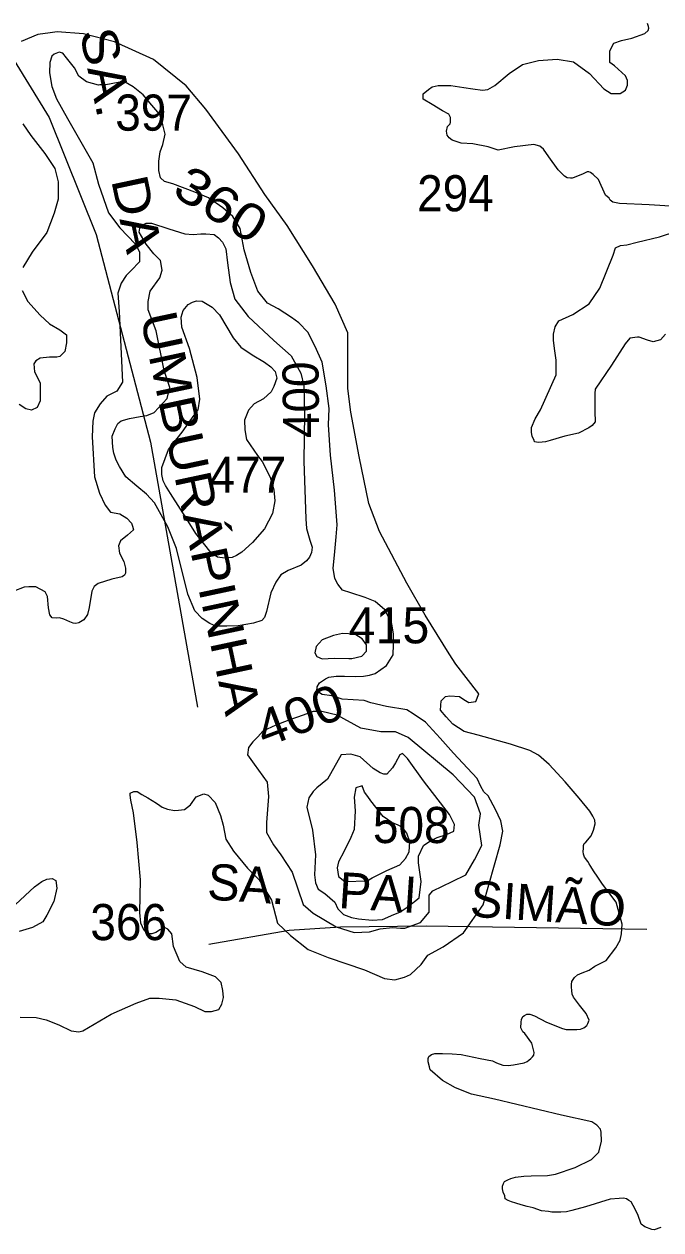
# Model space of a CAD drawing. Extents: x 445.4 to 500, y 8728.7 to 8784.
# Drawn here: x 482.58 to 485.4, y 8767.99 to 8773.33 of the extents above; entities that cross this region are included whole.
import ezdxf
from ezdxf.enums import TextEntityAlignment as Align

# ---------------------------------------------------------------- set-up
doc = ezdxf.new("R2010")
doc.units = 0
doc.header["$LTSCALE"] = 0.064
for name, color, linetype, lineweight in [('1', 7, 'Continuous', 25), ('2', 7, 'Continuous', 13), ('26', 7, 'Continuous', 25)]:
    doc.layers.add(name, color=color, linetype=linetype, lineweight=lineweight)
doc.layers.add('21', color=7, linetype='Continuous')
doc.layers.add('61', color=7, linetype='Continuous')

msp = doc.modelspace()

# ---------------------------------------------------------------- linework, layer by layer
at = {"layer": '1'}
for points in [[(483.8271, 8771.1408), (483.8302, 8771.0979), (483.8455, 8771.0468), (483.8558, 8771.0152), (483.8527, 8770.9927), (483.8435, 8770.9712), (483.8312, 8770.9559), (483.8067, 8770.9355), (483.7494, 8770.913), (483.7174, 8770.893), (483.6949, 8770.8613), (483.6724, 8770.8143), (483.653, 8770.7305), (483.6448, 8770.705), (483.6336, 8770.6907), (483.5957, 8770.6795), (483.5282, 8770.6682), (483.4781, 8770.6662), (483.43, 8770.6662), (483.4034, 8770.6774), (483.3686, 8770.6999), (483.3369, 8770.7346), (483.3052, 8770.8082), (483.2547, 8771.0099), (483.2169, 8771.1059), (483.1574, 8771.2128), (483.1226, 8771.2506), (483.0797, 8771.2863), (483.0306, 8771.3272), (483.0029, 8771.3732), (482.9884, 8771.4004), (482.9772, 8771.4321), (482.9731, 8771.4566), (482.97, 8771.5077), (482.9833, 8771.5404), (482.9956, 8771.5629), (483.0109, 8771.5751), (483.0467, 8771.5853), (483.0948, 8771.5945), (483.1245, 8771.5996), (483.1562, 8771.6129), (483.2146, 8771.6735), (483.225, 8771.7222), (483.2006, 8771.7986), (483.1659, 8771.974), (483.1299, 8772.0668), (483.1299, 8772.1036), (483.1384, 8772.1489), (483.181, 8772.2084), (483.1923, 8772.2424), (483.1838, 8772.2848), (483.1555, 8772.315), (483.1215, 8772.3574), (483.0903, 8772.4112), (483.0932, 8772.4282), (483.1017, 8772.4395), (483.1215, 8772.4508), (483.1442, 8772.4508), (483.2207, 8772.4254), (483.2916, 8772.4027), (483.3284, 8772.3999), (483.3624, 8772.4027), (483.3851, 8772.4027), (483.422, 8772.3999), (483.4418, 8772.3857), (483.4588, 8772.3659), (483.473, 8772.3376), (483.4815, 8772.2753), (483.4928, 8772.1876), (483.5127, 8772.114), (483.5722, 8772.0375), (483.6863, 8771.9311), (483.7628, 8771.8631), (483.8053, 8771.7867), (483.8195, 8771.7301), (483.8223, 8771.6083), (483.8195, 8771.396)], [(484.0309, 8770.5225), (484.075, 8770.5335), (484.0956, 8770.5556), (484.0956, 8770.5831), (484.0777, 8770.6107), (484.0447, 8770.6313), (483.9896, 8770.6341), (483.9496, 8770.6245), (483.9001, 8770.6052), (483.8739, 8770.5762), (483.867, 8770.5473), (483.8766, 8770.5321), (483.9001, 8770.5211), (483.9524, 8770.5239), (484.0185, 8770.5225)], [(484.5939, 8769.7844), (484.6003, 8769.8353), (484.5747, 8769.9086), (484.4791, 8770.0073), (484.2813, 8770.1729), (484.2239, 8770.1984), (484.1601, 8770.1984), (484.0708, 8770.2143), (483.9656, 8770.2717), (483.8986, 8770.2876), (483.8603, 8770.2876), (483.8157, 8770.2717), (483.7519, 8770.2494), (483.6945, 8770.2271), (483.6371, 8770.2016), (483.6147, 8770.1761), (483.5924, 8770.1538), (483.5733, 8770.1284), (483.5701, 8770.0965), (483.5988, 8770.0551), (483.6562, 8769.9755), (483.6626, 8769.9118), (483.653, 8769.7971), (483.653, 8769.7525), (483.6849, 8769.6984), (483.7168, 8769.6538), (483.7678, 8769.5773), (483.8157, 8769.434), (483.8603, 8769.3958), (483.9624, 8769.3353), (484.0421, 8769.3098), (484.1091, 8769.313), (484.1569, 8769.3257), (484.2112, 8769.3321), (484.2462, 8769.3289), (484.2654, 8769.3289), (484.3355, 8769.3544), (484.3738, 8769.399), (484.3738, 8769.4276), (484.3738, 8769.4563), (484.3738, 8769.4754), (484.3898, 8769.4945), (484.4759, 8769.5359), (484.5365, 8769.5646), (484.5747, 8769.6315), (484.6066, 8769.6952)]]:
    msp.add_lwpolyline(points, close=True, dxfattribs=at)
at = {"layer": '2'}
for points in [[(484.3475, 8772.9997), (484.3475, 8773.0225), (484.3703, 8773.0424), (484.3874, 8773.0538), (484.4131, 8773.0595), (484.4701, 8773.0595), (484.5272, 8773.051), (484.5671, 8773.0453), (484.6099, 8773.0396), (484.6327, 8773.0424), (484.6641, 8773.0595), (484.7269, 8773.1137), (484.7868, 8773.1536), (484.8581, 8773.1707), (484.9408, 8773.1764), (485.0121, 8773.165), (485.0834, 8773.1137), (485.1462, 8773.0453), (485.1796, 8773.0253), (485.2195, 8773.0253), (485.2423, 8773.0395), (485.2423, 8773.0395), (485.2509, 8773.0623), (485.2509, 8773.0822), (485.2423, 8773.1022), (485.1938, 8773.1478), (485.1738, 8773.162), (485.1738, 8773.1791), (485.1738, 8773.1934), (485.1738, 8773.2133), (485.1738, 8773.2133), (485.191, 8773.2475), (485.191, 8773.2475), (485.2252, 8773.2589), (485.2708, 8773.2703), (485.3279, 8773.2903), (485.3432, 8773.3032), (485.346, 8773.3144), (485.3446, 8773.3215), (485.3404, 8773.3341)], [(482.7266, 8773.2978), (482.6959, 8773.2935), (482.6419, 8773.2858), (482.5674, 8773.255)], [(484.7965, 8768.8624), (484.7878, 8768.8696), (484.7792, 8768.8869), (484.7806, 8768.9129), (484.7821, 8768.9245), (484.7821, 8768.9245), (484.7878, 8768.9375), (484.7951, 8768.9418), (484.8052, 8768.9476), (484.8197, 8768.9476), (484.8399, 8768.9404), (484.8931, 8768.912), (484.964, 8768.8846), (484.9799, 8768.8803), (485.0277, 8768.8803), (485.0436, 8768.8817), (485.058, 8768.8875), (485.0711, 8768.8976), (485.0754, 8768.9063), (485.0812, 8768.9207), (485.0682, 8768.9511), (485.0392, 8768.9872), (485.0117, 8769.0233), (485.006, 8769.0363), (485.0045, 8769.0522), (485.0031, 8769.0681), (485.0031, 8769.0797), (485.0045, 8769.0927), (485.0161, 8769.11), (485.0305, 8769.1216), (485.0508, 8769.1317), (485.0812, 8769.1432), (485.1072, 8769.1606), (485.1565, 8769.1861), (485.1999, 8769.241), (485.2187, 8769.2757), (485.2245, 8769.3031), (485.2274, 8769.3465), (485.2014, 8769.4433), (485.1406, 8769.5234), (485.1204, 8769.5552), (485.1015, 8769.5827), (485.0885, 8769.6015), (485.0813, 8769.613), (485.0755, 8769.6246), (485.0615, 8769.6433), (485.0561, 8769.6571), (485.0554, 8769.6686), (485.0561, 8769.6817), (485.0561, 8769.6955), (485.06, 8769.7031), (485.0669, 8769.71), (485.0899, 8769.7376), (485.1014, 8769.7622), (485.1083, 8769.7913), (485.1068, 8769.8074), (485.0976, 8769.8251), (485.0844, 8769.8471), (485.0376, 8769.9047), (484.9762, 8769.9775), (484.9048, 8770.0534), (484.8581, 8770.0945), (484.8185, 8770.1157), (484.7338, 8770.1439), (484.5911, 8770.1834), (484.5284, 8770.1993), (484.4783, 8770.2327), (484.4495, 8770.2647), (484.4239, 8770.2935), (484.4271, 8770.335), (484.4271, 8770.335), (484.4463, 8770.3542), (484.4655, 8770.3574), (484.5071, 8770.3542), (484.5263, 8770.3414), (484.5487, 8770.3287), (484.5807, 8770.3319), (484.5807, 8770.3319), (484.5935, 8770.367), (484.5935, 8770.367), (484.4911, 8770.4981), (484.4616, 8770.5442), (484.3553, 8770.7154), (484.2749, 8770.8562), (484.1537, 8771.0852), (484.1069, 8771.2091), (484.0641, 8771.4175), (484.0268, 8771.613), (484.0137, 8771.7185), (484.0137, 8771.9642), (483.9575, 8772.0919), (483.8568, 8772.2613), (483.745, 8772.44), (483.6458, 8772.5771), (483.5302, 8772.7577), (483.3848, 8772.955), (483.2982, 8773.0581), (483.1528, 8773.1754), (482.9814, 8773.2536), (482.8434, 8773.2889), (482.7266, 8773.2978)], [(484.1854, 8770.4924), (484.2137, 8770.5386), (484.2163, 8770.5847), (484.2163, 8770.6309), (484.2086, 8770.6771), (484.1777, 8770.7387), (484.134, 8770.7746), (484.0903, 8770.7925), (484.0261, 8770.8131), (483.9901, 8770.8259), (483.9695, 8770.8515), (483.9567, 8770.8772), (483.949, 8770.9234), (483.9541, 8770.9798), (483.9618, 8771.0619), (483.9669, 8771.115), (483.9541, 8771.269), (483.9361, 8771.4229), (483.9284, 8771.5579), (483.931, 8771.6297), (483.9181, 8771.7298), (483.9001, 8771.8349), (483.8693, 8771.9042), (483.8359, 8771.9684), (483.7973, 8772.0094), (483.7639, 8772.0325), (483.7048, 8772.071), (483.6583, 8772.0958), (483.6146, 8772.1497), (483.5837, 8772.2318), (483.5554, 8772.3318), (483.5374, 8772.4267), (483.504, 8772.4806), (483.4603, 8772.5191), (483.3961, 8772.5627), (483.337, 8772.5884), (483.2388, 8772.6253), (483.2028, 8772.6356), (483.1848, 8772.651), (483.1771, 8772.6843), (483.1771, 8772.7254), (483.1822, 8772.7664), (483.1946, 8772.7983), (483.2049, 8772.8445), (483.1946, 8772.8856), (483.1817, 8772.9317), (483.1457, 8772.9728), (483.1072, 8773.019), (483.0635, 8773.0549), (483.0275, 8773.0754), (482.9967, 8773.0728), (482.9427, 8773.0626), (482.9158, 8773.0626), (482.9105, 8773.0619), (482.8565, 8773.0767), (482.8229, 8773.1009), (482.8043, 8773.1382), (482.7689, 8773.1828), (482.7521, 8773.2033), (482.7353, 8773.207), (482.713, 8773.1996), (482.7036, 8773.1903), (482.6943, 8773.1624), (482.6925, 8773.1158), (482.7036, 8773.0563), (482.7241, 8773.0004), (482.7729, 8772.9143), (482.8855, 8772.7174), (482.9105, 8772.6237), (482.9543, 8772.4956), (483.0044, 8772.43), (483.0732, 8772.3581), (483.092, 8772.3237), (483.092, 8772.28), (483.0544, 8772.2407), (483.0325, 8772.2188), (483.0106, 8772.1845), (482.995, 8772.1407), (483.0012, 8772.0595), (483.0106, 8771.872), (483.0169, 8771.747), (482.9912, 8771.7066), (482.9465, 8771.6852), (482.9179, 8771.6512), (482.8929, 8771.6102), (482.8856, 8771.5734), (482.8821, 8771.5038), (482.8928, 8771.327), (482.9143, 8771.2547), (482.9393, 8771.2012), (482.9626, 8771.1708), (483.0037, 8771.1637), (483.0359, 8771.144), (483.0555, 8771.1226)], [(485.4632, 8772.524), (485.3473, 8772.5318), (485.2155, 8772.5377), (485.1858, 8772.544), (485.1748, 8772.5518), (485.1701, 8772.5612), (485.1544, 8772.5752), (485.1231, 8772.644), (485.0996, 8772.6659), (485.088, 8772.6747), (485.0809, 8772.6773), (485.0724, 8772.6773), (485.0555, 8772.6695), (485.016, 8772.6527), (485.0069, 8772.6501), (484.9991, 8772.6494), (484.9841, 8772.6507), (484.9718, 8772.6585), (484.9439, 8772.6864), (484.9037, 8772.7447), (484.8803, 8772.7783), (484.8635, 8772.7922), (484.837, 8772.7992), (484.7508, 8772.7892), (484.6785, 8772.7738), (484.6346, 8772.7892), (484.6346, 8772.7892), (484.5675, 8772.8021), (484.5158, 8772.8047), (484.4758, 8772.8179), (484.4626, 8772.8281), (484.4539, 8772.8398), (484.4509, 8772.8573), (484.4553, 8772.8793), (484.467, 8772.8909), (484.4685, 8772.8983), (484.4685, 8772.9187), (484.4612, 8772.9333), (484.4319, 8772.9479), (484.3866, 8772.9757), (484.3475, 8772.9997)], [(482.5751, 8772.8897), (482.6111, 8772.8384), (482.6728, 8772.7588), (482.7165, 8772.6921), (482.7319, 8772.6331), (482.7319, 8772.5562), (482.7131, 8772.4952), (482.6809, 8772.4085), (482.6166, 8772.3219), (482.5748, 8772.2545)], [(485.4202, 8771.9587), (485.3974, 8771.9346), (485.3644, 8771.9258), (485.3404, 8771.9321), (485.3023, 8771.946), (485.296, 8771.946), (485.2623, 8771.9408), (485.2407, 8771.9167), (485.1799, 8771.8218), (485.1089, 8771.7154), (485.1064, 8771.6964), (485.1064, 8771.617), (485.1076, 8771.5714), (485.095, 8771.555), (485.0798, 8771.5448), (485.0341, 8771.5208), (484.9745, 8771.5069), (484.9086, 8771.4879), (484.8884, 8771.4828), (484.8744, 8771.4803), (484.8579, 8771.479), (484.8402, 8771.4828), (484.8377, 8771.4904), (484.83, 8771.5056), (484.8262, 8771.5246), (484.8262, 8771.5461), (484.8427, 8771.5841), (484.8668, 8771.6233), (484.9356, 8771.7796), (484.9356, 8771.8432), (484.9286, 8771.895), (484.9238, 8771.9326), (484.9238, 8771.9585), (484.9309, 8771.9915), (484.9474, 8772.0174), (485.0087, 8772.0457), (485.0818, 8772.0928), (485.1291, 8772.1625), (485.1876, 8772.3082), (485.1986, 8772.341), (485.2205, 8772.352), (485.2487, 8772.3551), (485.2941, 8772.3661), (485.3927, 8772.3895), (485.4694, 8772.4145)], [(482.5716, 8772.1517), (482.5973, 8772.1036), (482.652, 8772.0426), (482.6938, 8772.0041), (482.7388, 8771.9784), (482.7677, 8771.956), (482.7677, 8771.9207), (482.7613, 8771.8821), (482.7388, 8771.8597), (482.7259, 8771.8565), (482.6938, 8771.8565), (482.652, 8771.8533), (482.6327, 8771.8404), (482.623, 8771.8276), (482.6262, 8771.7923), (482.652, 8771.7441), (482.652, 8771.6639), (482.6391, 8771.635), (482.6134, 8771.6222), (482.5877, 8771.6286), (482.5587, 8771.6478)], [(483.0555, 8771.1226), (483.0609, 8771.1083), (483.0645, 8771.0922), (483.0377, 8771.069), (483.0073, 8771.044), (482.9986, 8771.0219), (483.0022, 8770.989), (483.0226, 8770.9526), (483.0298, 8770.9233), (483.0298, 8770.9011), (483.0253, 8770.8913), (483.0146, 8770.8842), (482.9691, 8770.8739), (482.9086, 8770.8544), (482.8901, 8770.842), (482.8801, 8770.8215), (482.8686, 8770.7487), (482.8614, 8770.7176), (482.8445, 8770.6936), (482.8232, 8770.6811), (482.8099, 8770.6776), (482.7983, 8770.6794), (482.7832, 8770.6847), (482.7558, 8770.6973), (482.7373, 8770.7035), (482.7229, 8770.7014), (482.7045, 8770.7035), (482.6942, 8770.7158), (482.688, 8770.7465), (482.6839, 8770.7978), (482.6737, 8770.8183), (482.6326, 8770.8408), (482.6018, 8770.8408), (482.5813, 8770.8388), (482.5358, 8770.821)], [(483.1373, 8769.0184), (483.1779, 8769.0184), (483.2529, 8769.0122), (483.3342, 8768.9825), (483.3811, 8768.9591), (483.4108, 8768.9591), (483.4421, 8768.9685), (483.4561, 8768.9919), (483.4639, 8769.0215), (483.4608, 8769.0528), (483.453, 8769.0887), (483.428, 8769.1136), (483.3686, 8769.1355), (483.2983, 8769.1558), (483.2701, 8769.1808), (483.242, 8769.2479), (483.2342, 8769.3041), (483.217, 8769.3244), (483.2045, 8769.3306), (483.1841, 8769.3228), (483.1638, 8769.3103), (483.1466, 8769.3041), (483.131, 8769.3041), (483.1122, 8769.3181), (483.0978, 8769.3505), (483.0931, 8769.3989), (483.0962, 8769.5425), (483.0806, 8769.708), (483.0649, 8769.8401), (483.0524, 8769.8963), (483.0504, 8769.9173), (483.0508, 8769.926), (483.0665, 8769.9338), (483.0805, 8769.9338), (483.1024, 8769.9213), (483.129, 8769.9057), (483.1665, 8769.8823), (483.1821, 8769.8713), (483.1915, 8769.8651), (483.215, 8769.8557), (483.2462, 8769.8495), (483.2634, 8769.8511), (483.29, 8769.8542), (483.3166, 8769.8745), (483.3416, 8769.9104), (483.3768, 8769.9238), (483.3955, 8769.9176), (483.4267, 8769.8848), (483.4502, 8769.827), (483.4611, 8769.7849), (483.4736, 8769.7224), (483.508, 8769.6694), (483.569, 8769.5944), (483.6206, 8769.5429), (483.6757, 8769.453), (483.7022, 8769.3516), (483.7601, 8769.2969), (483.8382, 8769.2345), (483.9258, 8769.1986), (484.0868, 8769.1439), (484.1759, 8769.1065), (484.2212, 8769.1002), (484.265, 8769.1112), (484.2915, 8769.1236), (484.3384, 8769.1674), (484.3681, 8769.2095), (484.436, 8769.2457), (484.5251, 8769.3082), (484.612, 8769.4317), (484.688, 8769.6972), (484.6992, 8769.7577), (484.6905, 8769.804), (484.6673, 8769.8548), (484.6354, 8769.9142), (484.615, 8769.933), (484.602, 8769.9562), (484.586, 8769.991), (484.5425, 8770.0374), (484.4813, 8770.1036), (484.4218, 8770.1703), (484.3579, 8770.2413), (484.3028, 8770.2775), (484.2752, 8770.2949), (484.1852, 8770.3108), (484.1156, 8770.3268), (484.0851, 8770.3369), (483.9888, 8770.3421), (483.9423, 8770.3581), (483.9003, 8770.3639), (483.877, 8770.3783), (483.8785, 8770.3972), (483.8887, 8770.4146), (483.9148, 8770.4334), (483.9293, 8770.4407), (483.9612, 8770.445), (483.9989, 8770.445), (484.0483, 8770.4436), (484.0831, 8770.445), (484.1092, 8770.4494), (484.1339, 8770.4566), (484.1854, 8770.4924)], [(482.5422, 8769.4331), (482.6267, 8769.5111), (482.6595, 8769.5361), (482.6814, 8769.5455), (482.7048, 8769.5486), (482.7204, 8769.5392), (482.7251, 8769.5065), (482.7126, 8769.4471), (482.6814, 8769.3863), (482.6642, 8769.3566), (482.6173, 8769.3316), (482.5594, 8769.3135)], [(482.5625, 8768.9341), (482.6344, 8768.9326), (482.6782, 8768.9232), (482.7345, 8768.9013), (482.7892, 8768.8748), (482.8235, 8768.8701), (482.8407, 8768.8748), (482.9658, 8768.9482), (483.0763, 8768.9966), (483.1373, 8769.0184)], [(485.3993, 8768.0033), (485.369, 8767.9928), (485.3585, 8767.9941), (485.3287, 8768.0063), (485.3119, 8768.0174), (485.2969, 8768.0604), (485.277, 8768.1002), (485.2675, 8768.117), (485.257, 8768.1233), (485.2476, 8768.1296), (485.2339, 8768.1327), (485.215, 8768.1317), (485.1741, 8768.1285), (485.0659, 8768.095), (485.0051, 8768.0782), (484.982, 8768.073), (484.9557, 8768.0719), (484.9358, 8768.0719), (484.9158, 8768.0719), (484.9011, 8768.074), (484.8707, 8768.0772), (484.8339, 8768.0908), (484.8066, 8768.096), (484.7814, 8768.1044), (484.7573, 8768.1107), (484.7374, 8768.117), (484.7237, 8768.1233), (484.7101, 8768.1306), (484.708, 8768.1432), (484.7017, 8768.16), (484.6985, 8768.1747), (484.6985, 8768.1862), (484.7027, 8768.1988), (484.7069, 8768.2072), (484.7216, 8768.2145), (484.7353, 8768.2198), (484.7552, 8768.2261), (484.793, 8768.2313), (484.8245, 8768.2324), (484.898, 8768.2334), (484.9326, 8768.2397), (485.0204, 8768.2694), (485.0917, 8768.304), (485.1243, 8768.3366), (485.1359, 8768.3863), (485.1344, 8768.4253), (485.1315, 8768.4383), (485.1156, 8768.4571), (485.0939, 8768.4716), (484.9594, 8768.5005), (484.6628, 8768.5713), (484.5607, 8768.5936), (484.4899, 8768.6225), (484.432, 8768.6543), (484.3785, 8768.702), (484.3756, 8768.715), (484.3698, 8768.7367), (484.3698, 8768.7511), (484.3727, 8768.7612), (484.3843, 8768.7699), (484.3987, 8768.7742), (484.432, 8768.7742), (484.4754, 8768.7728), (484.5159, 8768.7699), (484.5998, 8768.7511), (484.6533, 8768.741), (484.6721, 8768.7323), (484.6996, 8768.7222), (484.7227, 8768.7208), (484.7473, 8768.7237), (484.7936, 8768.7323), (484.8066, 8768.7381), (484.8153, 8768.7439), (484.824, 8768.7511), (484.8312, 8768.7598), (484.837, 8768.767), (484.8385, 8768.7786), (484.8283, 8768.819), (484.7965, 8768.8624)]]:
    msp.add_lwpolyline(points, dxfattribs=at)
for points in [[(483.6337, 8771.3945), (483.6695, 8771.3263), (483.6857, 8771.2697), (483.6903, 8771.2212), (483.6799, 8771.1646), (483.6441, 8771.0964), (483.592, 8771.0363), (483.5444, 8770.9942), (483.5201, 8770.9792), (483.5016, 8770.9699), (483.4692, 8770.9665), (483.4368, 8770.9711), (483.4091, 8770.9907), (483.3408, 8771.0762), (483.3072, 8771.1317), (483.2283, 8771.2538), (483.2063, 8771.2884), (483.1959, 8771.3092), (483.1901, 8771.337), (483.1901, 8771.3693), (483.2202, 8771.449), (483.2803, 8771.5257), (483.3335, 8771.5997), (483.3509, 8771.6239), (483.359, 8771.6713), (483.3465, 8771.7668), (483.313, 8771.8962), (483.2794, 8771.9893), (483.2759, 8772.0344), (483.2852, 8772.0644), (483.3071, 8772.0898), (483.3256, 8772.1014), (483.3442, 8772.1072), (483.3685, 8772.1049), (483.4136, 8772.0783), (483.446, 8772.0448), (483.5061, 8771.9431), (483.5397, 8771.9015), (483.5894, 8771.8669), (483.6454, 8771.8349), (483.6732, 8771.8141), (483.6917, 8771.7933), (483.6998, 8771.7644), (483.6859, 8771.7274), (483.6743, 8771.7031), (483.6408, 8771.6731), (483.5992, 8771.65), (483.5737, 8771.6223), (483.556, 8771.5776), (483.5571, 8771.5348), (483.5652, 8771.492), (483.6138, 8771.4216)], [(484.4631, 8769.8321), (484.3483, 8769.9818), (484.2781, 8770.0806), (484.2558, 8770.1029), (484.243, 8770.0965), (484.2239, 8770.0615), (484.2112, 8770.0392), (484.1856, 8770.0105), (484.1729, 8770.0105), (484.1569, 8770.0169), (484.125, 8770.036), (484.0676, 8770.0869), (484.0262, 8770.0997), (483.9847, 8770.0965), (483.9241, 8769.9882), (483.8763, 8769.95), (483.8603, 8769.9341), (483.8412, 8769.9054), (483.8316, 8769.864), (483.8571, 8769.7621), (483.8699, 8769.6538), (483.8667, 8769.5646), (483.8699, 8769.5296), (483.8826, 8769.5009), (483.9113, 8769.4818), (483.956, 8769.4436), (483.9688, 8769.4149), (483.9943, 8769.3894), (484.0294, 8769.3767), (484.0613, 8769.3703), (484.1219, 8769.3639), (484.1665, 8769.3671), (484.2175, 8769.3894), (484.243, 8769.399), (484.2813, 8769.4245), (484.3292, 8769.4627), (484.3387, 8769.5359), (484.3324, 8769.5773), (484.326, 8769.6187), (484.326, 8769.6474), (484.3483, 8769.6952), (484.377, 8769.7143), (484.4089, 8769.7302), (484.4504, 8769.743), (484.4823, 8769.7589), (484.4854, 8769.7876)], [(484.0772, 8769.9595), (484.0485, 8769.95), (484.0421, 8769.9086), (484.0453, 8769.8481), (484.0421, 8769.7653), (484.0262, 8769.7302), (483.9975, 8769.6697), (483.9719, 8769.6219), (483.9656, 8769.5965), (483.9719, 8769.5582), (484.0007, 8769.5359), (484.0995, 8769.5391), (484.1219, 8769.5519), (484.1856, 8769.5837), (484.243, 8769.6092), (484.2686, 8769.6379), (484.2845, 8769.6665), (484.2877, 8769.7111), (484.2749, 8769.7493), (484.2558, 8769.7748), (484.2367, 8769.7844), (484.208, 8769.7971), (484.1697, 8769.8226), (484.1378, 8769.864), (484.1155, 8769.8927), (484.1027, 8769.9118), (484.0868, 8769.9309)]]:
    msp.add_lwpolyline(points, close=True, dxfattribs=at)
at = {"layer": '26'}
for points in [[(482.5083, 8773.2167), (482.6922, 8772.9178), (482.8992, 8772.4005), (483.1406, 8771.4808), (483.3475, 8770.3081)], [(483.3977, 8769.2586), (483.7532, 8769.3203), (483.9808, 8769.3345), (484.3601, 8769.3392), (485.3368, 8769.325)]]:
    msp.add_lwpolyline(points, dxfattribs=at)

# ---------------------------------------------------------------- texts
at = {"layer": '21', "width": 0.95}
for s, p in [('397', (482.9842, 8772.8601)), ('294', (484.3204, 8772.5031)), ('477', (483.4015, 8771.257)), ('508', (484.1246, 8769.7056)), ('366', (482.874, 8769.2758))]:
    msp.add_text(s, height=0.16, dxfattribs=at).set_placement(p)
at = {"layer": '21'}
msp.add_text('415', height=0.16, dxfattribs=at).set_placement((484.0172, 8770.59))
at = {"layer": '26', "width": 1.15}
msp.add_text('SA.    DA    UMBURÁPINHA', height=0.16, rotation=282.057, dxfattribs=at).set_placement((483.1495, 8771.7797), align=Align.CENTER)
at = {"layer": '26'}
msp.add_text('SA.    PAI    SIMÃO', height=0.16, rotation=356.259, dxfattribs=at).set_placement((484.3136, 8769.3956), align=Align.CENTER)
at = {"layer": '61'}
for s, rotation, width, p in [('360', 328.122, 1.2, (483.411, 8772.4662)), ('400', 90.609, 0.95, (483.8854, 8771.6692)), ('400', 20.746, 1.1, (483.8282, 8770.1969))]:
    msp.add_text(s, height=0.16, rotation=rotation, dxfattribs=dict(at, width=width)).set_placement(p, align=Align.CENTER)

doc.saveas('drawing.dxf')
